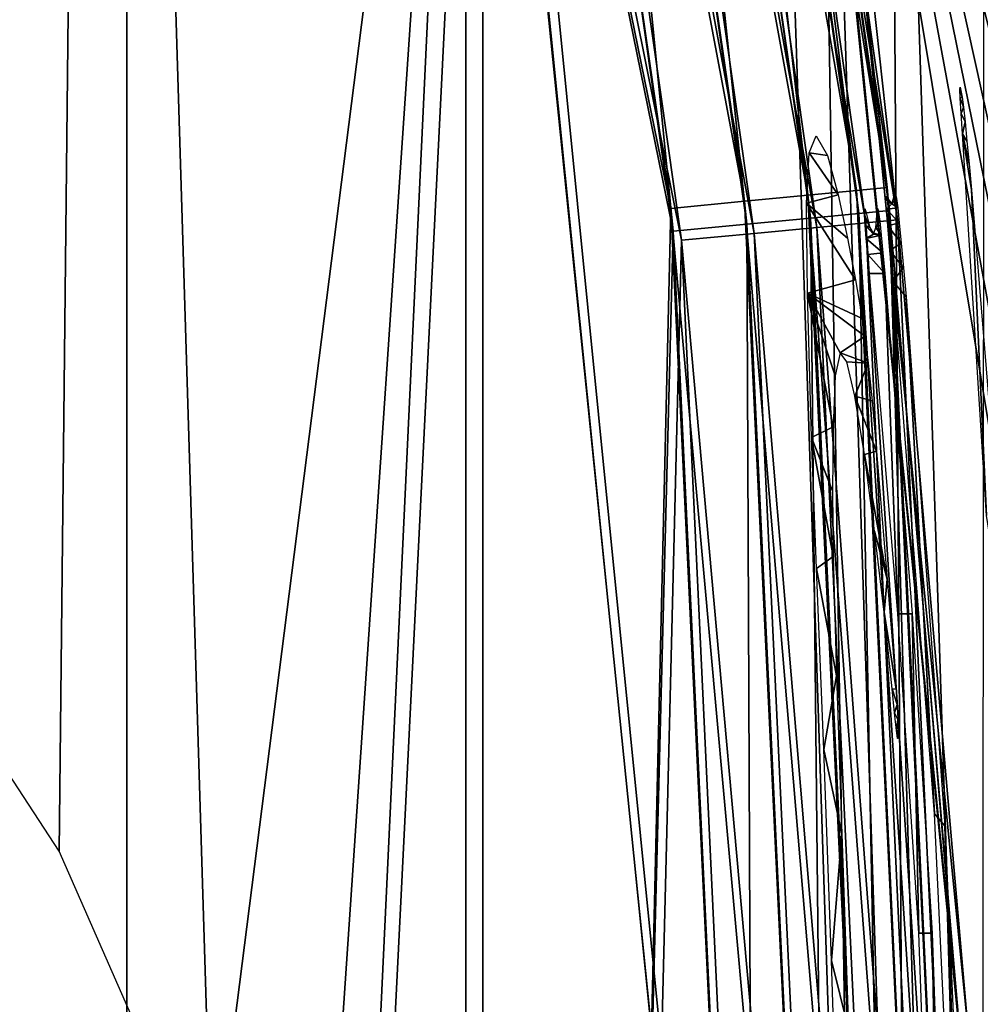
# Model space of a CAD drawing. Header units: millimetres. Extents: x -43.6 to 43.6, y -43.6 to 43.6.
# Tile 564 of 637: x 34.7 to 35.5, y 0.8 to 1.6. Entities that reach past the tile are written whole.
import ezdxf

# ---------------------------------------------------------------- set-up
doc = ezdxf.new("R2010")
doc.units = ezdxf.units.MM
doc.header["$LTSCALE"] = 52.148148
for name, color, linetype in [('153', 7, 'CONTINUOUS'), ('157', 7, 'CONTINUOUS'), ('214', 7, 'CONTINUOUS'), ('224', 7, 'CONTINUOUS'), ('301', 7, 'CONTINUOUS'), ('31', 7, 'CONTINUOUS'), ('32', 7, 'CONTINUOUS'), ('430', 7, 'CONTINUOUS'), ('431', 7, 'CONTINUOUS'), ('432', 7, 'CONTINUOUS'), ('53', 7, 'CONTINUOUS'), ('59', 7, 'CONTINUOUS')]:
    doc.layers.add(name, color=color, linetype=linetype)

msp = doc.modelspace()

# ---------------------------------------------------------------- linework, layer by layer
at = {"layer": '153', "color": 2, "linetype": 'Continuous'}
for points in [[(29.02017, 1.06448, 2.36968), (35.32283, 2.33746, 25.93032), (28.96188, 2.12359, 2.36968), (29.02017, 1.06448, 2.36968)], [(29.03972, 0, 2.36968), (35.32283, 2.33746, 25.93032), (29.02017, 1.06448, 2.36968), (29.03972, 0, 2.36968)], [(35.4002, 0, 25.93032), (35.32283, 2.33746, 25.93032), (29.03972, 0, 2.36968), (35.4002, 0, 25.93032)]]:
    msp.add_3dface(points, dxfattribs=at)
at = {"layer": '157', "color": 1, "linetype": 'Continuous'}
for points in [[(34.80393, 3.63072, -15), (34.37287, -5.0327, -15), (34.37287, 5.0327, -15), (34.80393, 3.63072, -15)], [(34.80393, -3.63072, -15), (34.37287, -5.0327, -15), (34.80393, 3.63072, -15), (34.80393, -3.63072, -15)], [(35.09369, 2.19288, -15), (34.80393, -3.63072, -15), (34.80393, 3.63072, -15), (35.09369, 2.19288, -15)], [(35.09369, -2.19288, -15), (34.80393, -3.63072, -15), (35.09369, 2.19288, -15), (35.09369, -2.19288, -15)], [(35.23929, 0.73337, -15), (35.09369, -2.19288, -15), (35.09369, 2.19288, -15), (35.23929, 0.73337, -15)]]:
    msp.add_3dface(points, dxfattribs=at)
at = {"layer": '214', "color": 2, "linetype": 'Continuous'}
for points in [[(35.32283, 2.33746, 25.93032), (35.4002, 0, 25.93032), (35.36359, 2.31784, 26.03118), (35.32283, 2.33746, 25.93032)], [(35.50009, 0, 26.12162), (35.50245, 2.32695, 26.19683), (35.42397, 2.3218, 26.12162), (35.50009, 0, 26.12162)], [(35.43957, 0, 26.03118), (35.42397, 2.3218, 26.12162), (35.36359, 2.31784, 26.03118), (35.43957, 0, 26.03118)], [(35.4002, 0, 25.93032), (35.43957, 0, 26.03118), (35.36359, 2.31784, 26.03118), (35.4002, 0, 25.93032)], [(35.43957, 0, 26.03118), (35.50009, 0, 26.12162), (35.42397, 2.3218, 26.12162), (35.43957, 0, 26.03118)]]:
    msp.add_3dface(points, dxfattribs=at)
at = {"layer": '224', "linetype": 'Continuous'}
for points in [[(35.57175, 0.97518, -11.62019), (35.57796, 0.80333, -11.74834), (35.34081, 2.22995, -14.75763), (35.57175, 0.97518, -11.62019)], [(35.34081, 2.22995, -14.75763), (35.57796, 0.80333, -11.74834), (35.48886, 0.74577, -14.75763), (35.34081, 2.22995, -14.75763)], [(35.56604, 1.12252, -11.47153), (35.57175, 0.97518, -11.62019), (35.34081, 2.22995, -14.75763), (35.56604, 1.12252, -11.47153)], [(35.56216, 1.22911, -11.32673), (35.56604, 1.12252, -11.47153), (35.34081, 2.22995, -14.75763), (35.56216, 1.22911, -11.32673)], [(35.55889, 1.34671, -11.10548), (35.56216, 1.22911, -11.32673), (35.34081, 2.22995, -14.75763), (35.55889, 1.34671, -11.10548)], [(35.55831, 1.41999, -10.90491), (35.55889, 1.34671, -11.10548), (35.34081, 2.22995, -14.75763), (35.55831, 1.41999, -10.90491)], [(35.56051, 1.46081, -10.706), (35.55831, 1.41999, -10.90491), (35.34081, 2.22995, -14.75763), (35.56051, 1.46081, -10.706)], [(35.56616, 1.47483, -10.47748), (35.56051, 1.46081, -10.706), (35.34081, 2.22995, -14.75763), (35.56616, 1.47483, -10.47748)], [(35.68417, 1.49289, -6.57582), (35.56616, 1.47483, -10.47748), (35.34081, 2.22995, -14.75763), (35.68417, 1.49289, -6.57582)], [(35.68338, 1.50534, -6.56155), (35.68417, 1.49289, -6.57582), (35.34081, 2.22995, -14.75763), (35.68338, 1.50534, -6.56155)], [(35.68309, 1.51267, -6.5471), (35.68338, 1.50534, -6.56155), (35.34081, 2.22995, -14.75763), (35.68309, 1.51267, -6.5471)], [(35.68335, 1.51448, -6.53289), (35.68309, 1.51267, -6.5471), (35.34081, 2.22995, -14.75763), (35.68335, 1.51448, -6.53289)], [(35.68335, 1.51448, -6.53289), (35.34081, 2.22995, -14.75763), (36.5477, 1.88345, 22.89664), (35.68335, 1.51448, -6.53289)], [(35.57796, 0.80333, -11.74834), (35.58374, 0.61558, -11.84807), (35.48886, 0.74577, -14.75763), (35.57796, 0.80333, -11.74834)]]:
    msp.add_3dface(points, dxfattribs=at)
at = {"layer": '301', "linetype": 'Continuous'}
for points in [[(35.4312, 1.40624, -14.82083), (35.20814, 2.79526, -14.87944), (35.23356, 2.80009, -14.82083), (35.4312, 1.40624, -14.82083)], [(35.34081, 2.22995, -14.75763), (35.4312, 1.40624, -14.82083), (35.23356, 2.80009, -14.82083), (35.34081, 2.22995, -14.75763)], [(35.40544, 1.40381, -14.87944), (35.16893, 2.7878, -14.92954), (35.20814, 2.79526, -14.87944), (35.40544, 1.40381, -14.87944)], [(35.40544, 1.40381, -14.87944), (35.20814, 2.79526, -14.87944), (35.4312, 1.40624, -14.82083), (35.40544, 1.40381, -14.87944)], [(35.3657, 1.40007, -14.92954), (35.11849, 2.77822, -14.96786), (35.16893, 2.7878, -14.92954), (35.3657, 1.40007, -14.92954)], [(35.3657, 1.40007, -14.92954), (35.16893, 2.7878, -14.92954), (35.40544, 1.40381, -14.87944), (35.3657, 1.40007, -14.92954)], [(35.31458, 1.39526, -14.96786), (35.06014, 2.76713, -14.99187), (35.11849, 2.77822, -14.96786), (35.31458, 1.39526, -14.96786)], [(35.31458, 1.39526, -14.96786), (35.11849, 2.77822, -14.96786), (35.3657, 1.40007, -14.92954), (35.31458, 1.39526, -14.96786)], [(35.25545, 1.38969, -14.99187), (35.09369, 2.19288, -15), (35.06014, 2.76713, -14.99187), (35.25545, 1.38969, -14.99187)], [(35.25545, 1.38969, -14.99187), (35.06014, 2.76713, -14.99187), (35.31458, 1.39526, -14.96786), (35.25545, 1.38969, -14.99187)], [(35.34081, 2.22995, -14.75763), (35.48886, 0.74577, -14.75763), (35.4312, 1.40624, -14.82083), (35.34081, 2.22995, -14.75763)], [(35.23929, 0.73337, -15), (35.09369, 2.19288, -15), (35.25545, 1.38969, -14.99187), (35.23929, 0.73337, -15)], [(35.4714, 0, -14.87944), (35.3657, 1.40007, -14.92954), (35.40544, 1.40381, -14.87944), (35.4714, 0, -14.87944)], [(35.49728, 0, -14.82083), (35.40544, 1.40381, -14.87944), (35.4312, 1.40624, -14.82083), (35.49728, 0, -14.82083)], [(35.4714, 0, -14.87944), (35.40544, 1.40381, -14.87944), (35.49728, 0, -14.82083), (35.4714, 0, -14.87944)], [(35.48886, 0.74577, -14.75763), (35.49728, 0, -14.82083), (35.4312, 1.40624, -14.82083), (35.48886, 0.74577, -14.75763)], [(35.38014, 0, -14.96786), (35.25545, 1.38969, -14.99187), (35.31458, 1.39526, -14.96786), (35.38014, 0, -14.96786)], [(35.43149, 0, -14.92954), (35.31458, 1.39526, -14.96786), (35.3657, 1.40007, -14.92954), (35.43149, 0, -14.92954)], [(35.38014, 0, -14.96786), (35.31458, 1.39526, -14.96786), (35.43149, 0, -14.92954), (35.38014, 0, -14.96786)], [(35.43149, 0, -14.92954), (35.3657, 1.40007, -14.92954), (35.4714, 0, -14.87944), (35.43149, 0, -14.92954)], [(35.32075, 0, -14.99187), (35.23929, 0.73337, -15), (35.25545, 1.38969, -14.99187), (35.32075, 0, -14.99187)], [(35.32075, 0, -14.99187), (35.25545, 1.38969, -14.99187), (35.38014, 0, -14.96786), (35.32075, 0, -14.99187)]]:
    msp.add_3dface(points, dxfattribs=at)
at = {"layer": '31', "color": 40, "linetype": 'Continuous', "true_color": 0xffde00}
for points in [[(34.33182, 5.12281, -20.2), (34.77912, 3.69719, -20.2), (34.36992, 1.37947, -20.2), (34.33182, 5.12281, -20.2)], [(34.36992, 1.37947, -20.2), (34.77912, 3.69719, -20.2), (34.57965, 1.15164, -20.2), (34.36992, 1.37947, -20.2)], [(34.57965, 1.15164, -20.2), (34.77912, 3.69719, -20.2), (34.74901, 0.8924, -20.2), (34.57965, 1.15164, -20.2)], [(34.74901, 0.8924, -20.2), (34.77912, 3.69719, -20.2), (34.8734, 0.60883, -20.2), (34.74901, 0.8924, -20.2)], [(34.77912, 3.69719, -20.2), (35.0799, 2.23361, -20.2), (34.8734, 0.60883, -20.2), (34.77912, 3.69719, -20.2)], [(34.8734, 0.60883, -20.2), (35.0799, 2.23361, -20.2), (34.94942, 0.30863, -20.2), (34.8734, 0.60883, -20.2)], [(34.94942, 0.30863, -20.2), (35.0799, 2.23361, -20.2), (34.975, 0, -20.2), (34.94942, 0.30863, -20.2)], [(35.0799, 2.23361, -20.2), (35.0799, -2.23361, -20.2), (34.975, 0, -20.2), (35.0799, 2.23361, -20.2)], [(35.23107, 0.7471, -20.2), (35.0799, -2.23361, -20.2), (35.0799, 2.23361, -20.2), (35.23107, 0.7471, -20.2)]]:
    msp.add_3dface(points, dxfattribs=at)
at = {"layer": '32', "color": 40, "linetype": 'Continuous', "true_color": 0xffde00}
for points in [[(35.48075, 0.75972, -19.95), (35.32703, 2.27136, -19.95), (35.33155, 2.24171, -15.25), (35.48075, 0.75972, -19.95)], [(35.48125, 0.74973, -15.25), (35.48075, 0.75972, -19.95), (35.33155, 2.24171, -15.25), (35.48125, 0.74973, -15.25)]]:
    msp.add_3dface(points, dxfattribs=at)
at = {"layer": '430', "linetype": 'Continuous'}
for points in [[(35.3651, 1.47483, -10.47748), (35.37422, 1.45876, -10.23216), (35.35947, 1.46081, -10.706), (35.3651, 1.47483, -10.47748)], [(35.35947, 1.46081, -10.706), (35.38293, 1.42666, -10.04961), (35.35732, 1.41999, -10.90491), (35.35947, 1.46081, -10.706)], [(35.37422, 1.45876, -10.23216), (35.38293, 1.42666, -10.04961), (35.35947, 1.46081, -10.706), (35.37422, 1.45876, -10.23216)], [(35.38293, 1.42666, -10.04961), (35.39054, 1.39152, -9.91025), (35.35732, 1.41999, -10.90491), (35.38293, 1.42666, -10.04961)], [(35.39054, 1.39152, -9.91025), (35.39698, 1.35758, -9.8024), (35.35732, 1.41999, -10.90491), (35.39054, 1.39152, -9.91025)], [(35.35732, 1.41999, -10.90491), (35.39698, 1.35758, -9.8024), (35.35799, 1.34671, -11.10547), (35.35732, 1.41999, -10.90491)], [(35.39698, 1.35758, -9.8024), (35.40239, 1.32596, -9.7187), (35.35799, 1.34671, -11.10547), (35.39698, 1.35758, -9.8024)], [(35.38068, 1.27932, -10.55966), (35.37881, 1.23786, -10.735), (35.35799, 1.34671, -11.10547), (35.38068, 1.27932, -10.55966)], [(35.35799, 1.34671, -11.10547), (35.37881, 1.23786, -10.735), (35.3614, 1.22911, -11.32673), (35.35799, 1.34671, -11.10547)], [(35.38458, 1.29799, -10.37993), (35.38068, 1.27932, -10.55966), (35.35799, 1.34671, -11.10547), (35.38458, 1.29799, -10.37993)], [(35.40462, 1.31177, -9.68708), (35.38458, 1.29799, -10.37993), (35.35799, 1.34671, -11.10547), (35.40462, 1.31177, -9.68708)], [(35.40239, 1.32596, -9.7187), (35.40462, 1.31177, -9.68708), (35.35799, 1.34671, -11.10547), (35.40239, 1.32596, -9.7187)], [(35.40736, 1.28965, -9.66055), (35.38458, 1.29799, -10.37993), (35.40462, 1.31177, -9.68708), (35.40736, 1.28965, -9.66055)], [(35.39004, 1.29077, -10.2221), (35.38458, 1.29799, -10.37993), (35.40736, 1.28965, -9.66055), (35.39004, 1.29077, -10.2221)], [(35.39659, 1.26275, -10.08698), (35.39004, 1.29077, -10.2221), (35.40736, 1.28965, -9.66055), (35.39659, 1.26275, -10.08698)], [(35.41054, 1.25912, -9.64194), (35.39659, 1.26275, -10.08698), (35.40736, 1.28965, -9.66055), (35.41054, 1.25912, -9.64194)], [(35.40429, 1.21522, -9.96477), (35.39659, 1.26275, -10.08698), (35.41429, 1.2179, -9.63145), (35.40429, 1.21522, -9.96477)], [(35.41429, 1.2179, -9.63145), (35.39659, 1.26275, -10.08698), (35.41054, 1.25912, -9.64194), (35.41429, 1.2179, -9.63145)], [(35.37881, 1.23786, -10.735), (35.37846, 1.18564, -10.88504), (35.3614, 1.22911, -11.32673), (35.37881, 1.23786, -10.735)], [(35.37846, 1.18564, -10.88504), (35.37902, 1.13225, -11.00256), (35.3614, 1.22911, -11.32673), (35.37846, 1.18564, -10.88504)], [(35.3614, 1.22911, -11.32673), (35.37902, 1.13225, -11.00256), (35.36539, 1.12253, -11.47152), (35.3614, 1.22911, -11.32673)], [(35.423, 1.11379, -9.61248), (35.40429, 1.21522, -9.96477), (35.41429, 1.2179, -9.63145), (35.423, 1.11379, -9.61248)], [(35.41264, 1.15285, -9.85401), (35.40429, 1.21522, -9.96477), (35.423, 1.11379, -9.61248), (35.41264, 1.15285, -9.85401)], [(35.42041, 1.08688, -9.76207), (35.41264, 1.15285, -9.85401), (35.423, 1.11379, -9.61248), (35.42041, 1.08688, -9.76207)], [(35.37902, 1.13225, -11.00256), (35.38165, 1.035, -11.14781), (35.36539, 1.12253, -11.47152), (35.37902, 1.13225, -11.00256)], [(35.36539, 1.12253, -11.47152), (35.38165, 1.035, -11.14781), (35.37123, 0.97518, -11.6202), (35.36539, 1.12253, -11.47152)], [(35.43009, 1.02421, -9.59061), (35.42041, 1.08688, -9.76207), (35.423, 1.11379, -9.61248), (35.43009, 1.02421, -9.59061)], [(35.42686, 1.02454, -9.69529), (35.42041, 1.08688, -9.76207), (35.43009, 1.02421, -9.59061), (35.42686, 1.02454, -9.69529)], [(35.38165, 1.035, -11.14781), (35.38607, 0.90647, -11.27737), (35.37123, 0.97518, -11.6202), (35.38165, 1.035, -11.14781)], [(35.42882, 1.00493, -9.6749), (35.42686, 1.02454, -9.69529), (35.43093, 1.01186, -9.59049), (35.42882, 1.00493, -9.6749)], [(35.43093, 1.01186, -9.59049), (35.42686, 1.02454, -9.69529), (35.43009, 1.02421, -9.59061), (35.43093, 1.01186, -9.59049)], [(35.4316, 0.99963, -9.59563), (35.42882, 1.00493, -9.6749), (35.43093, 1.01186, -9.59049), (35.4316, 0.99963, -9.59563)], [(35.43037, 0.9906, -9.65546), (35.42882, 1.00493, -9.6749), (35.4316, 0.99963, -9.59563), (35.43037, 0.9906, -9.65546)], [(35.43194, 0.98978, -9.60616), (35.43037, 0.9906, -9.65546), (35.4316, 0.99963, -9.59563), (35.43194, 0.98978, -9.60616)], [(35.43133, 0.98403, -9.63826), (35.43037, 0.9906, -9.65546), (35.43194, 0.98978, -9.60616), (35.43133, 0.98403, -9.63826)], [(35.43186, 0.984, -9.62094), (35.43133, 0.98403, -9.63826), (35.43194, 0.98978, -9.60616), (35.43186, 0.984, -9.62094)], [(35.37123, 0.97518, -11.6202), (35.38607, 0.90647, -11.27737), (35.37758, 0.80331, -11.74835), (35.37123, 0.97518, -11.6202)], [(35.38607, 0.90647, -11.27737), (35.39153, 0.74756, -11.38736), (35.37758, 0.80331, -11.74835), (35.38607, 0.90647, -11.27737)], [(35.37758, 0.80331, -11.74835), (35.39153, 0.74756, -11.38736), (35.38348, 0.61557, -11.84807), (35.37758, 0.80331, -11.74835)]]:
    msp.add_3dface(points, dxfattribs=at)
at = {"layer": '431', "linetype": 'Continuous'}
for points in [[(35.40467, 1.4156, -9.37563), (35.40542, 1.4132, -9.35883), (35.4043, 1.41495, -9.38986), (35.40467, 1.4156, -9.37563)], [(35.4043, 1.41495, -9.38986), (35.40542, 1.4132, -9.35883), (35.40439, 1.41042, -9.40081), (35.4043, 1.41495, -9.38986)], [(35.40542, 1.4132, -9.35883), (35.40887, 1.40004, -9.28687), (35.40439, 1.41042, -9.40081), (35.40542, 1.4132, -9.35883)], [(35.41464, 1.4132, -9.05836), (35.41684, 1.40518, -9.01136), (35.41367, 1.40005, -9.13026), (35.41464, 1.4132, -9.05836)], [(35.41489, 1.4155, -9.04287), (35.4153, 1.41539, -9.03011), (35.41464, 1.4132, -9.05836), (35.41489, 1.4155, -9.04287)], [(35.4153, 1.41539, -9.03011), (35.41591, 1.41235, -9.01946), (35.41464, 1.4132, -9.05836), (35.4153, 1.41539, -9.03011)], [(35.41591, 1.41235, -9.01946), (35.41684, 1.40518, -9.01136), (35.41464, 1.4132, -9.05836), (35.41591, 1.41235, -9.01946)], [(35.40439, 1.41042, -9.40081), (35.40887, 1.40004, -9.28687), (35.40497, 1.40209, -9.40762), (35.40439, 1.41042, -9.40081)], [(35.41684, 1.40518, -9.01136), (35.41803, 1.39391, -9.00699), (35.41367, 1.40005, -9.13026), (35.41684, 1.40518, -9.01136)], [(35.41155, 1.39538, -9.2135), (35.41176, 1.39478, -9.20859), (35.40497, 1.40209, -9.40762), (35.41155, 1.39538, -9.2135)], [(35.40497, 1.40209, -9.40762), (35.41176, 1.39478, -9.20859), (35.4059, 1.39118, -9.41065), (35.40497, 1.40209, -9.40762)], [(35.41137, 1.39559, -9.21876), (35.41155, 1.39538, -9.2135), (35.40497, 1.40209, -9.40762), (35.41137, 1.39559, -9.21876)], [(35.40887, 1.40004, -9.28687), (35.41137, 1.39559, -9.21876), (35.40497, 1.40209, -9.40762), (35.40887, 1.40004, -9.28687)], [(35.41186, 1.39538, -9.20368), (35.41803, 1.39391, -9.00699), (35.41176, 1.39478, -9.20859), (35.41186, 1.39538, -9.20368)], [(35.412, 1.39559, -9.19842), (35.41803, 1.39391, -9.00699), (35.41186, 1.39538, -9.20368), (35.412, 1.39559, -9.19842)], [(35.41367, 1.40005, -9.13026), (35.41803, 1.39391, -9.00699), (35.412, 1.39559, -9.19842), (35.41367, 1.40005, -9.13026)], [(35.41176, 1.39478, -9.20859), (35.41803, 1.39391, -9.00699), (35.4059, 1.39118, -9.41065), (35.41176, 1.39478, -9.20859)], [(35.41803, 1.39391, -9.00699), (35.4194, 1.37952, -9.00579), (35.4059, 1.39118, -9.41065), (35.41803, 1.39391, -9.00699)], [(35.4059, 1.39118, -9.41065), (35.4194, 1.37952, -9.00579), (35.40707, 1.37826, -9.41141), (35.4059, 1.39118, -9.41065)], [(35.4194, 1.37952, -9.00579), (35.42093, 1.36277, -9.00632), (35.40707, 1.37826, -9.41141), (35.4194, 1.37952, -9.00579)], [(35.40707, 1.37826, -9.41141), (35.42093, 1.36277, -9.00632), (35.40852, 1.36277, -9.41086), (35.40707, 1.37826, -9.41141)], [(35.40852, 1.36277, -9.41086), (35.42093, 1.36277, -9.00632), (35.43168, 1.08553, -9.39722), (35.40852, 1.36277, -9.41086)], [(35.43168, 1.08553, -9.39722), (35.42093, 1.36277, -9.00632), (35.44323, 1.08568, -9.01996), (35.43168, 1.08553, -9.39722)], [(35.44867, 0.8257, -9.38526), (35.43168, 1.08553, -9.39722), (35.44323, 1.08568, -9.01996), (35.44867, 0.8257, -9.38526)], [(35.45948, 0.8257, -9.03193), (35.44867, 0.8257, -9.38526), (35.44323, 1.08568, -9.01996), (35.45948, 0.8257, -9.03193)], [(35.47008, 0.23336, -9.37063), (35.44867, 0.8257, -9.38526), (35.45948, 0.8257, -9.03193), (35.47008, 0.23336, -9.37063)], [(35.47998, 0.2333, -9.04656), (35.47008, 0.23336, -9.37063), (35.45948, 0.8257, -9.03193), (35.47998, 0.2333, -9.04656)]]:
    msp.add_3dface(points, dxfattribs=at)
at = {"layer": '432', "linetype": 'Continuous'}
for points in [[(35.48225, 1.51448, -6.53289), (35.48295, 1.51164, -6.51943), (35.482, 1.51268, -6.54709), (35.48225, 1.51448, -6.53289)], [(35.48295, 1.51164, -6.51943), (35.48384, 1.50616, -6.50837), (35.482, 1.51268, -6.54709), (35.48295, 1.51164, -6.51943)], [(35.482, 1.51268, -6.54709), (35.48384, 1.50616, -6.50837), (35.48229, 1.50534, -6.56155), (35.482, 1.51268, -6.54709)], [(35.48384, 1.50616, -6.50837), (35.48489, 1.49818, -6.50026), (35.48229, 1.50534, -6.56155), (35.48384, 1.50616, -6.50837)], [(35.48229, 1.50534, -6.56155), (35.48489, 1.49818, -6.50026), (35.4831, 1.49289, -6.57582), (35.48229, 1.50534, -6.56155)], [(35.48489, 1.49818, -6.50026), (35.48624, 1.4861, -6.49559), (35.4831, 1.49289, -6.57582), (35.48489, 1.49818, -6.50026)], [(35.4831, 1.49289, -6.57582), (35.48624, 1.4861, -6.49559), (35.48427, 1.47644, -6.59066), (35.4831, 1.49289, -6.57582)], [(35.48624, 1.4861, -6.49559), (35.48782, 1.47036, -6.49465), (35.48427, 1.47644, -6.59066), (35.48624, 1.4861, -6.49559)], [(35.48957, 1.452, -6.49592), (35.49157, 1.43081, -6.49702), (35.48427, 1.47644, -6.59066), (35.48957, 1.452, -6.49592)], [(35.48427, 1.47644, -6.59066), (35.49157, 1.43081, -6.49702), (35.50361, 1.16575, -6.85274), (35.48427, 1.47644, -6.59066)], [(35.48782, 1.47036, -6.49465), (35.48957, 1.452, -6.49592), (35.48427, 1.47644, -6.59066), (35.48782, 1.47036, -6.49465)], [(35.42914, 1.4276, -8.54128), (35.43042, 1.42381, -8.51124), (35.42678, 1.41927, -8.644), (35.42914, 1.4276, -8.54128)], [(35.42967, 1.42749, -8.52431), (35.43042, 1.42381, -8.51124), (35.42914, 1.4276, -8.54128), (35.42967, 1.42749, -8.52431)], [(35.49157, 1.43081, -6.49702), (35.52326, 1.04336, -6.50532), (35.50361, 1.16575, -6.85274), (35.49157, 1.43081, -6.49702)], [(35.42214, 1.4257, -8.77529), (35.42286, 1.4244, -8.75579), (35.42192, 1.42294, -8.79076), (35.42214, 1.4257, -8.77529)], [(35.42286, 1.4244, -8.75579), (35.42678, 1.41927, -8.644), (35.42192, 1.42294, -8.79076), (35.42286, 1.4244, -8.75579)], [(35.42192, 1.42294, -8.79076), (35.42678, 1.41927, -8.644), (35.42231, 1.4151, -8.80261), (35.42192, 1.42294, -8.79076)], [(35.42678, 1.41927, -8.644), (35.43143, 1.41619, -8.50182), (35.42231, 1.4151, -8.80261), (35.42678, 1.41927, -8.644)], [(35.43042, 1.42381, -8.51124), (35.43143, 1.41619, -8.50182), (35.42678, 1.41927, -8.644), (35.43042, 1.42381, -8.51124)], [(35.43143, 1.41619, -8.50182), (35.43276, 1.40402, -8.49596), (35.42231, 1.4151, -8.80261), (35.43143, 1.41619, -8.50182)], [(35.42231, 1.4151, -8.80261), (35.43276, 1.40402, -8.49596), (35.42332, 1.40152, -8.81147), (35.42231, 1.4151, -8.80261)], [(35.43276, 1.40402, -8.49596), (35.4344, 1.38732, -8.49333), (35.42332, 1.40152, -8.81147), (35.43276, 1.40402, -8.49596)], [(35.42332, 1.40152, -8.81147), (35.4344, 1.38732, -8.49333), (35.42505, 1.38141, -8.81597), (35.42332, 1.40152, -8.81147)], [(35.4344, 1.38732, -8.49333), (35.43627, 1.36716, -8.49317), (35.42505, 1.38141, -8.81597), (35.4344, 1.38732, -8.49333)], [(35.42505, 1.38141, -8.81597), (35.43627, 1.36716, -8.49317), (35.42735, 1.35636, -8.81583), (35.42505, 1.38141, -8.81597)], [(35.43627, 1.36716, -8.49317), (35.43836, 1.34355, -8.49487), (35.42735, 1.35636, -8.81583), (35.43627, 1.36716, -8.49317)], [(35.42735, 1.35636, -8.81583), (35.43836, 1.34355, -8.49487), (35.4613, 0.92286, -8.78698), (35.42735, 1.35636, -8.81583)], [(35.43836, 1.34355, -8.49487), (35.46988, 0.9131, -8.52627), (35.4613, 0.92286, -8.78698), (35.43836, 1.34355, -8.49487)], [(35.46988, 0.9131, -8.52627), (35.48316, 0.46231, -8.76859), (35.4613, 0.92286, -8.78698), (35.46988, 0.9131, -8.52627)], [(35.48996, 0.46071, -8.54768), (35.48316, 0.46231, -8.76859), (35.46988, 0.9131, -8.52627), (35.48996, 0.46071, -8.54768)]]:
    msp.add_3dface(points, dxfattribs=at)
at = {"layer": '53', "color": 40, "linetype": 'Continuous', "true_color": 0xffde00}
for points in [[(35.3999, 1.4115, -15.12517), (35.22487, 2.8151, -15.18555), (35.20037, 2.81041, -15.12517), (35.3999, 1.4115, -15.12517)], [(35.42473, 1.41385, -15.18555), (35.33155, 2.24171, -15.25), (35.22487, 2.8151, -15.18555), (35.42473, 1.41385, -15.18555)], [(35.42473, 1.41385, -15.18555), (35.22487, 2.8151, -15.18555), (35.3999, 1.4115, -15.12517), (35.42473, 1.41385, -15.18555)], [(35.36034, 1.40775, -15.07332), (35.20037, 2.81041, -15.12517), (35.16134, 2.80295, -15.07332), (35.36034, 1.40775, -15.07332)], [(35.3999, 1.4115, -15.12517), (35.20037, 2.81041, -15.12517), (35.36034, 1.40775, -15.07332), (35.3999, 1.4115, -15.12517)], [(35.30876, 1.40286, -15.03353), (35.16134, 2.80295, -15.07332), (35.11045, 2.79322, -15.03353), (35.30876, 1.40286, -15.03353)], [(35.36034, 1.40775, -15.07332), (35.16134, 2.80295, -15.07332), (35.30876, 1.40286, -15.03353), (35.36034, 1.40775, -15.07332)], [(35.24867, 1.39717, -15.00852), (35.11045, 2.79322, -15.03353), (35.05117, 2.78189, -15.00852), (35.24867, 1.39717, -15.00852)], [(35.30876, 1.40286, -15.03353), (35.11045, 2.79322, -15.03353), (35.24867, 1.39717, -15.00852), (35.30876, 1.40286, -15.03353)], [(35.24867, 1.39717, -15.00852), (35.05117, 2.78189, -15.00852), (35.08434, 2.20442, -15), (35.24867, 1.39717, -15.00852)], [(35.48125, 0.74973, -15.25), (35.33155, 2.24171, -15.25), (35.42473, 1.41385, -15.18555), (35.48125, 0.74973, -15.25)], [(35.23156, 0.73726, -15), (35.24867, 1.39717, -15.00852), (35.08434, 2.20442, -15), (35.23156, 0.73726, -15)], [(35.42687, 0, -15.07332), (35.3999, 1.4115, -15.12517), (35.36034, 1.40775, -15.07332), (35.42687, 0, -15.07332)], [(35.4666, 0, -15.12517), (35.42473, 1.41385, -15.18555), (35.3999, 1.4115, -15.12517), (35.4666, 0, -15.12517)], [(35.4666, 0, -15.12517), (35.3999, 1.4115, -15.12517), (35.42687, 0, -15.07332), (35.4666, 0, -15.12517)], [(35.49155, 0, -15.18555), (35.48125, 0.74973, -15.25), (35.42473, 1.41385, -15.18555), (35.49155, 0, -15.18555)], [(35.49155, 0, -15.18555), (35.42473, 1.41385, -15.18555), (35.4666, 0, -15.12517), (35.49155, 0, -15.18555)], [(35.37506, 0, -15.03353), (35.36034, 1.40775, -15.07332), (35.30876, 1.40286, -15.03353), (35.37506, 0, -15.03353)], [(35.42687, 0, -15.07332), (35.36034, 1.40775, -15.07332), (35.37506, 0, -15.03353), (35.42687, 0, -15.07332)], [(35.3147, 0, -15.00852), (35.24867, 1.39717, -15.00852), (35.23156, 0.73726, -15), (35.3147, 0, -15.00852)], [(35.3147, 0, -15.00852), (35.30876, 1.40286, -15.03353), (35.24867, 1.39717, -15.00852), (35.3147, 0, -15.00852)], [(35.37506, 0, -15.03353), (35.30876, 1.40286, -15.03353), (35.3147, 0, -15.00852), (35.37506, 0, -15.03353)]]:
    msp.add_3dface(points, dxfattribs=at)
at = {"layer": '59', "color": 40, "linetype": 'Continuous', "true_color": 0xffde00}
for points in [[(35.19312, 2.84739, -20.07506), (35.39798, 1.43024, -20.07506), (35.15405, 2.83982, -20.12687), (35.19312, 2.84739, -20.07506)], [(35.21767, 2.85215, -20.0147), (35.42287, 1.43263, -20.0147), (35.19312, 2.84739, -20.07506), (35.21767, 2.85215, -20.0147)], [(35.19312, 2.84739, -20.07506), (35.42287, 1.43263, -20.0147), (35.39798, 1.43024, -20.07506), (35.19312, 2.84739, -20.07506)], [(35.21767, 2.85215, -20.0147), (35.32703, 2.27136, -19.95), (35.42287, 1.43263, -20.0147), (35.21767, 2.85215, -20.0147)], [(35.15405, 2.83982, -20.12687), (35.35837, 1.42644, -20.12687), (35.10315, 2.82996, -20.1666), (35.15405, 2.83982, -20.12687)], [(35.15405, 2.83982, -20.12687), (35.39798, 1.43024, -20.07506), (35.35837, 1.42644, -20.12687), (35.15405, 2.83982, -20.12687)], [(35.10315, 2.82996, -20.1666), (35.30675, 1.42148, -20.1666), (35.04387, 2.81847, -20.19155), (35.10315, 2.82996, -20.1666)], [(35.10315, 2.82996, -20.1666), (35.35837, 1.42644, -20.12687), (35.30675, 1.42148, -20.1666), (35.10315, 2.82996, -20.1666)], [(35.0799, 2.23361, -20.2), (35.04387, 2.81847, -20.19155), (35.24665, 1.41571, -20.19155), (35.0799, 2.23361, -20.2)], [(35.04387, 2.81847, -20.19155), (35.30675, 1.42148, -20.1666), (35.24665, 1.41571, -20.19155), (35.04387, 2.81847, -20.19155)], [(35.32703, 2.27136, -19.95), (35.48075, 0.75972, -19.95), (35.42287, 1.43263, -20.0147), (35.32703, 2.27136, -19.95)], [(35.23107, 0.7471, -20.2), (35.0799, 2.23361, -20.2), (35.24665, 1.41571, -20.19155), (35.23107, 0.7471, -20.2)], [(35.39798, 1.43024, -20.07506), (35.46647, 0, -20.07506), (35.35837, 1.42644, -20.12687), (35.39798, 1.43024, -20.07506)], [(35.42287, 1.43263, -20.0147), (35.49148, 0, -20.0147), (35.39798, 1.43024, -20.07506), (35.42287, 1.43263, -20.0147)], [(35.39798, 1.43024, -20.07506), (35.49148, 0, -20.0147), (35.46647, 0, -20.07506), (35.39798, 1.43024, -20.07506)], [(35.42287, 1.43263, -20.0147), (35.48075, 0.75972, -19.95), (35.49148, 0, -20.0147), (35.42287, 1.43263, -20.0147)], [(35.30675, 1.42148, -20.1666), (35.37483, 0, -20.1666), (35.24665, 1.41571, -20.19155), (35.30675, 1.42148, -20.1666)], [(35.35837, 1.42644, -20.12687), (35.42668, 0, -20.12687), (35.30675, 1.42148, -20.1666), (35.35837, 1.42644, -20.12687)], [(35.30675, 1.42148, -20.1666), (35.42668, 0, -20.12687), (35.37483, 0, -20.1666), (35.30675, 1.42148, -20.1666)], [(35.35837, 1.42644, -20.12687), (35.46647, 0, -20.07506), (35.42668, 0, -20.12687), (35.35837, 1.42644, -20.12687)], [(35.23107, 0.7471, -20.2), (35.24665, 1.41571, -20.19155), (35.31445, 0, -20.19155), (35.23107, 0.7471, -20.2)], [(35.24665, 1.41571, -20.19155), (35.37483, 0, -20.1666), (35.31445, 0, -20.19155), (35.24665, 1.41571, -20.19155)]]:
    msp.add_3dface(points, dxfattribs=at)

doc.saveas('drawing.dxf')
